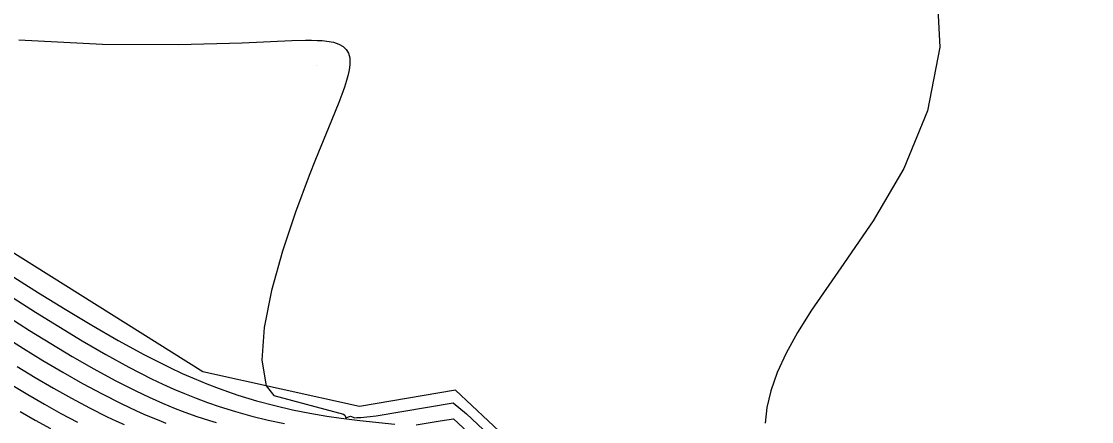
# Model space of a CAD drawing. Extents: x 2356077 to 2359823, y 225951 to 227822.
# Drawn here: x 2357367.09 to 2357416.68, y 226877.04 to 226895.56 of the extents above; entities that cross this region are included whole.
import ezdxf

# ---------------------------------------------------------------- set-up
doc = ezdxf.new("R2010")
doc.units = 0
for name, color, linetype in [('DTM Contours Major', 7, 'Continuous'), ('DTM Contours Minor', 7, 'Continuous'), ('PH Exist DTM Breakline', 7, 'Continuous'), ('PH Exist DTM Point', 7, 'Continuous')]:
    doc.layers.add(name, color=color, linetype=linetype)

msp = doc.modelspace()

# ---------------------------------------------------------------- linework, layer by layer
at = {"layer": 'DTM Contours Major'}
for points in [[(2357409.482, 226897.618), (2357409.656, 226894.37), (2357409.082, 226891.422), (2357407.98, 226888.752), (2357406.568, 226886.339), (2357405.068, 226884.16), (2357403.698, 226882.194), (2357403.058, 226881.171), (2357402.531, 226880.21), (2357402.116, 226879.308), (2357401.815, 226878.468), (2357401.629, 226877.688), (2357401.557, 226876.968)], [(2357366.292, 226880.99), (2357367.179, 226880.427), (2357368.085, 226879.87), (2357369.001, 226879.327), (2357369.917, 226878.807), (2357370.824, 226878.319), (2357371.71, 226877.872), (2357372.066, 226877.702), (2357372.416, 226877.541), (2357372.763, 226877.388), (2357373.107, 226877.242), (2357373.447, 226877.104), (2357373.786, 226876.973)]]:
    msp.add_lwpolyline(points, dxfattribs=at)
at = {"layer": 'DTM Contours Minor'}
for points in [[(2357366.964, 226894.707), (2357370.839, 226894.515), (2357374.364, 226894.493), (2357377.316, 226894.571), (2357379.614, 226894.674), (2357380.252, 226894.692), (2357380.532, 226894.693), (2357380.789, 226894.688), (2357381.023, 226894.675), (2357381.236, 226894.654), (2357381.542, 226894.598), (2357381.794, 226894.514), (2357381.994, 226894.403), (2357382.143, 226894.261), (2357382.245, 226894.089), (2357382.3, 226893.885), (2357382.312, 226893.744), (2357382.308, 226893.59), (2357382.29, 226893.422), (2357382.257, 226893.241), (2357382.211, 226893.045), (2357382.152, 226892.835), (2357382.053, 226892.524), (2357381.933, 226892.183), (2357381.794, 226891.812), (2357381.459, 226890.974), (2357380.722, 226889.174), (2357380.424, 226888.427), (2357379.79, 226886.735), (2357379.182, 226884.926), (2357378.672, 226883.108), (2357378.329, 226881.39), (2357378.223, 226879.883), (2357378.423, 226878.695), (2357378.786, 226878.248), (2357382.017, 226877.378), (2357382.068, 226877.332), (2357382.091, 226877.303), (2357382.111, 226877.267), (2357382.12, 226877.216), (2357382.337, 226877.294), (2357382.455, 226877.245), (2357382.52, 226877.208), (2357382.633, 226877.231), (2357382.821, 226877.223), (2357383.521, 226877.305), (2357387.093, 226877.912), (2357387.714, 226877.398), (2357390.591, 226874.702)], [(2357363.841, 226885.54), (2357367.881, 226883.007), (2357369.108, 226882.25), (2357370.343, 226881.508), (2357371.574, 226880.797), (2357372.787, 226880.134), (2357373.969, 226879.537), (2357374.533, 226879.273), (2357375.087, 226879.028), (2357375.674, 226878.787), (2357376.255, 226878.565), (2357377.122, 226878.266), (2357377.98, 226878.005), (2357378.825, 226877.78), (2357379.652, 226877.588), (2357380.457, 226877.427), (2357381.236, 226877.295), (2357381.903, 226877.199), (2357382.771, 226877.093), (2357384.398, 226876.913)], [(2357366.704, 226882.764), (2357367.746, 226882.101), (2357368.818, 226881.435), (2357369.905, 226880.78), (2357370.993, 226880.151), (2357372.068, 226879.561), (2357373.115, 226879.026), (2357373.635, 226878.778), (2357374.146, 226878.547), (2357374.65, 226878.333), (2357375.184, 226878.121), (2357375.715, 226877.925), (2357376.245, 226877.745), (2357377.008, 226877.507), (2357377.77, 226877.296), (2357378.527, 226877.11), (2357379.273, 226876.947)], [(2357366.509, 226881.87), (2357367.466, 226881.259), (2357368.449, 226880.65), (2357369.444, 226880.054), (2357370.441, 226879.483), (2357371.425, 226878.947), (2357372.386, 226878.458), (2357373.008, 226878.163), (2357373.618, 226877.894), (2357374.217, 226877.647), (2357374.535, 226877.525), (2357375.168, 226877.297), (2357375.799, 226877.09), (2357376.116, 226876.994)], [(2357366.893, 226879.593), (2357367.73, 226879.083), (2357368.573, 226878.589), (2357369.414, 226878.117), (2357370.247, 226877.674), (2357371.065, 226877.266), (2357371.456, 226877.082), (2357371.843, 226876.907)], [(2357366.607, 226878.755), (2357367.377, 226878.292), (2357368.149, 226877.845), (2357368.918, 226877.419), (2357369.681, 226877.019)], [(2357367.025, 226877.5), (2357367.727, 226877.099), (2357368.427, 226876.718)], [(2357385.381, 226876.887), (2357386.495, 226877.076), (2357387.106, 226877.17), (2357389.174, 226875.234)]]:
    msp.add_lwpolyline(points, dxfattribs=at)
at = {"layer": 'PH Exist DTM Breakline'}
msp.add_lwpolyline([(2357455.274, 226835.923), (2357444.131, 226843.084), (2357432.254, 226852.794), (2357419.664, 226861.432), (2357408.166, 226866.53), (2357400.23, 226867.821), (2357393.748, 226871.389), (2357390.988, 226874.946), (2357387.199, 226878.495), (2357382.755, 226877.74), (2357375.496, 226879.34), (2357365.555, 226885.556)], dxfattribs=at)
at = {"layer": 'PH Exist DTM Point'}
msp.add_line((2357380.768, 226893.526), (2357380.768, 226893.526), dxfattribs=at)

doc.saveas('drawing.dxf')
